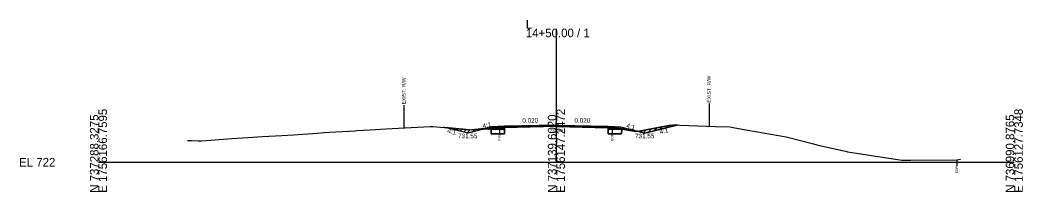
# Model space of a CAD drawing. Extents: x -26 to 4303, y -10 to 9577.
# Drawn here: x -25.7 to 302.8, y 4490.3 to 4546.4 of the extents above; entities that cross this region are included whole.
import ezdxf

# ---------------------------------------------------------------- set-up
doc = ezdxf.new("R2010")
doc.units = 0
for name, color, linetype in [('Default', 7, 'Continuous'), ('Exist CMT Pavement', 7, 'Continuous'), ('Old_Level_2', 7, 'Continuous'), ('Pattern 1', 7, 'Continuous'), ('Prop CMT Conc Surface', 7, 'Continuous'), ('Prop CMT Concrete Structures', 7, 'Continuous'), ('Prop CMT Pvmt Course 1', 7, 'Continuous'), ('Prop CMT Pvmt Course 1 CG', 7, 'Continuous'), ('Prop CMT Pvmt Course 2', 7, 'Continuous'), ('Prop CMT Pvmt Course 2 Wedge', 7, 'Continuous'), ('Prop CMT Pvmt Course 3', 7, 'Continuous'), ('Prop CMT Pvmt Surface', 7, 'Continuous'), ('Prop CMT Pvmt Surface Shoulder', 7, 'Continuous'), ('Prop CMT Pvmt Wedge Surface 1', 7, 'Continuous'), ('Prop CMT Pvmt Wedge Surface 2', 7, 'Continuous'), ('Prop CMT Pvmt Wedge Surface 3', 7, 'Continuous'), ('Prop CMT Shld Paved Course 1', 7, 'Continuous'), ('Prop CMT Shld Paved Course 2', 7, 'Continuous'), ('Prop CMT Shld Paved Course 3', 7, 'Continuous'), ('Prop CMT Slope Grass', 7, 'Continuous'), ('Prop CMT Subgrade Earthwork', 7, 'Continuous'), ('Prop Road Sect_ Recs - UC Shallow (Outline)', 7, 'Continuous'), ('Prop Shade Light', 7, 'Continuous'), ('Prop XS DDE Elevations', 7, 'Continuous'), ('Prop XS Ditch Standard Text', 7, 'Continuous'), ('Prop XS Hydro Elevations', 7, 'Continuous'), ('Prop XS SE Text', 7, 'Continuous'), ('Prop XS Side Slope Text', 7, 'Continuous'), ('Prop XS Wedging', 7, 'Continuous')]:
    doc.layers.add(name, color=color, linetype=linetype)

msp = doc.modelspace()

# ---------------------------------------------------------------- linework, layer by layer
at = {"layer": 'Exist CMT Pavement'}
for points in [[(150, 4512.09), (133, 4511.75)], [(150, 4512.09), (167, 4511.75)]]:
    msp.add_lwpolyline(points, dxfattribs=at)
at = {"layer": 'Old_Level_2'}
for p, q in [((150, 4500), (150, 4543.65)), ((150, 4500), (150, 4543.65)), ((0, 4500), (150, 4500)), ((0, 4500), (150, 4500)), ((150, 4500), (300, 4500)), ((150, 4500), (300, 4500))]:
    msp.add_line(p, q, dxfattribs=at)
at = {"layer": 'Pattern 1'}
for p, q in [((113.94, 4511.25), (114.08, 4511.39)), ((115.07, 4510.97), (115.37, 4511.27)), ((116.2, 4510.69), (116.67, 4511.15)), ((117.34, 4510.41), (117.96, 4511.03)), ((118.47, 4510.12), (119.26, 4510.91)), ((119.6, 4509.84), (120.55, 4510.79)), ((124.32, 4510.32), (124.85, 4510.85)), ((126.09, 4510.68), (126.41, 4511)), ((127.53, 4510.71), (127.97, 4511.14)), ((128.98, 4510.73), (129.53, 4511.29)), ((130.42, 4510.76), (131.09, 4511.44)), ((131.86, 4510.79), (132.64, 4511.57)), ((167, 4510.82), (167.64, 4511.46)), ((168.39, 4510.79), (169.01, 4511.41)), ((169.77, 4510.76), (170.27, 4511.25)), ((171.16, 4510.73), (171.46, 4511.04)), ((172.55, 4510.7), (172.66, 4510.82)), ((180.03, 4509.75), (181.2, 4510.92)), ((181.92, 4510.22), (182.97, 4511.27)), ((183.8, 4510.69), (184.7, 4511.59)), ((185.69, 4511.16), (186.42, 4511.9)), ((187.57, 4511.63), (188.15, 4512.21)), ((189.46, 4512.1), (189.55, 4512.2)), ((120.73, 4509.56), (121.85, 4510.67)), ((122.43, 4509.85), (123.29, 4510.7)), ((176.22, 4510.18), (176.23, 4510.19)), ((177.35, 4509.9), (177.66, 4510.21)), ((178.49, 4509.62), (179.43, 4510.56))]:
    msp.add_line(p, q, dxfattribs=at)
for points in [[(133, 4511.58), (133, 4510.81), (125.72, 4510.67), (121, 4509.49), (112.99, 4511.49), (114.68, 4511.34), (119.38, 4510.9), (122.44, 4510.62), (125.81, 4510.94), (130.22, 4511.35), (131.85, 4511.51), (132.49, 4511.56)], [(167, 4511.48), (168.14, 4511.44), (168.53, 4511.43), (169.02, 4511.41), (169.41, 4511.41), (173.37, 4510.69), (167, 4510.81)], [(176.08, 4510.22), (176.97, 4510.07), (177.94, 4510.26), (180.65, 4510.81), (183.06, 4511.29), (185.56, 4511.75), (188.34, 4512.24), (189.79, 4512.19), (179, 4509.49)]]:
    msp.add_lwpolyline(points, close=True, dxfattribs=at)
at = {"layer": 'Prop CMT Conc Surface'}
for points in [[(133, 4511.29), (133, 4511.29), (133, 4511.5), (133, 4511.5)], [(133, 4511.5), (133, 4511.29)], [(167, 4511.29), (167, 4511.29), (167, 4511.5), (167, 4511.5)], [(167, 4511.5), (167, 4511.29)]]:
    msp.add_lwpolyline(points, dxfattribs=at)
at = {"layer": 'Prop CMT Concrete Structures'}
for points in [[(150, 4511.97), (133, 4511.63)], [(133, 4511.5), (133, 4511.75)], [(133, 4511.63), (133, 4511.5), (133, 4511.5)], [(150, 4511.97), (167, 4511.63)], [(167, 4511.5), (167, 4511.75)], [(167, 4511.63), (167, 4511.5), (167, 4511.5)]]:
    msp.add_lwpolyline(points, dxfattribs=at)
at = {"layer": 'Prop CMT Pvmt Course 1'}
for points in [[(133, 4511.29), (133, 4511.29), (133, 4510.96), (133, 4510.96)], [(133, 4510.96), (133, 4511.29)], [(167, 4511.29), (167, 4511.29), (167, 4510.96), (167, 4510.96)], [(167, 4510.96), (167, 4511.29)]]:
    msp.add_lwpolyline(points, dxfattribs=at)
at = {"layer": 'Prop CMT Pvmt Course 2'}
for points in [[(133, 4511.75), (131, 4511.71), (130.74, 4511.45)], [(130.74, 4511.45), (133, 4511.5)], [(133, 4511.5), (133, 4511.75)], [(167, 4511.75), (169, 4511.71), (169.26, 4511.45)], [(167, 4511.5), (167, 4511.75)], [(169.26, 4511.45), (167, 4511.5)]]:
    msp.add_lwpolyline(points, dxfattribs=at)
at = {"layer": 'Prop CMT Pvmt Course 2 Wedge'}
for points in [[(131, 4511.71), (129, 4511.55), (121, 4509.55), (113.89, 4511.33)], [(169, 4511.71), (171, 4511.55), (179, 4509.55), (189.46, 4512.16)]]:
    msp.add_lwpolyline(points, dxfattribs=at)
at = {"layer": 'Prop CMT Pvmt Course 3'}
for points in [[(133, 4511.5), (130.74, 4511.45), (130.4, 4511.11)], [(130.53, 4511.24), (133, 4511.29)], [(133, 4511.29), (133, 4511.5)], [(167, 4511.5), (169.26, 4511.45), (169.47, 4511.24)], [(167, 4511.29), (167, 4511.5)], [(169.47, 4511.24), (167, 4511.29)]]:
    msp.add_lwpolyline(points, dxfattribs=at)
at = {"layer": 'Prop CMT Pvmt Surface'}
for points in [[(150, 4511.84), (133, 4511.5)], [(133, 4511.5), (133, 4511.75)], [(150, 4511.84), (167, 4511.5)], [(167, 4511.5), (167, 4511.75)]]:
    msp.add_lwpolyline(points, dxfattribs=at)
at = {"layer": 'Prop CMT Pvmt Surface Shoulder'}
for points in [[(133, 4511.62), (133.48, 4511.64), (133.73, 4511.64), (135.6, 4511.68), (135.73, 4511.69), (138.22, 4511.73), (138.25, 4511.73), (138.45, 4511.73), (140.77, 4511.77), (141.12, 4511.78), (143.3, 4511.79), (143.91, 4511.82), (145.37, 4511.86), (145.94, 4511.87), (147.19, 4511.89), (148.34, 4511.91), (149.83, 4511.89), (150, 4511.89)], [(150, 4511.89), (150.86, 4511.88), (151.24, 4511.88), (151.92, 4511.86), (153.46, 4511.85), (153.84, 4511.84), (155.31, 4511.81), (155.91, 4511.78), (156.01, 4511.77), (156.11, 4511.77), (157.67, 4511.74), (158.42, 4511.72), (158.54, 4511.72), (160.94, 4511.66), (161.44, 4511.64), (163.47, 4511.57), (164.34, 4511.54), (165.99, 4511.48), (166.65, 4511.46), (167, 4511.45)]]:
    msp.add_lwpolyline(points, dxfattribs=at)
at = {"layer": 'Prop CMT Pvmt Wedge Surface 1'}
for p, q in [((129.69, 4510.77), (125.54, 4510.68)), ((133, 4510.83), (129.69, 4510.77)), ((167, 4510.83), (170.46, 4510.76)), ((170.46, 4510.76), (174.47, 4510.68))]:
    msp.add_line(p, q, dxfattribs=at)
for points in [[(133, 4510.83), (133, 4511.62)], [(133, 4510.96), (133, 4510.96)], [(167, 4510.83), (167, 4511.45)], [(167, 4510.96), (167, 4510.96)]]:
    msp.add_lwpolyline(points, dxfattribs=at)
at = {"layer": 'Prop CMT Pvmt Wedge Surface 2'}
for points in [[(133, 4511.63), (133.34, 4511.63)], [(133.34, 4511.63), (133, 4511.62)], [(133, 4511.62), (133, 4511.63)], [(134.11, 4511.65), (133.73, 4511.64), (133.65, 4511.64)], [(133.65, 4511.64), (133.73, 4511.64)], [(133.73, 4511.64), (134.11, 4511.65)], [(150, 4511.89), (149.83, 4511.89), (148.34, 4511.91), (147.19, 4511.89), (145.94, 4511.87), (145.37, 4511.86), (143.91, 4511.82), (143.3, 4511.79), (141.12, 4511.78), (140.77, 4511.77), (138.42, 4511.73)], [(138.42, 4511.73), (138.45, 4511.73)], [(138.45, 4511.73), (140.77, 4511.78), (141.12, 4511.79), (143.3, 4511.83), (143.91, 4511.84), (145.37, 4511.87), (145.94, 4511.88), (147.19, 4511.91), (148.34, 4511.93), (149.83, 4511.96), (150, 4511.97)], [(150, 4511.97), (150, 4511.89)], [(150, 4511.97), (150.86, 4511.95), (151.24, 4511.94), (151.92, 4511.93), (153.46, 4511.9), (153.84, 4511.89), (155.31, 4511.86), (155.91, 4511.85), (156.01, 4511.84), (156.11, 4511.84), (157.67, 4511.81), (158.42, 4511.8), (158.54, 4511.79), (160.94, 4511.75), (161.44, 4511.74), (163.47, 4511.7), (164.34, 4511.68), (165.99, 4511.65), (166.65, 4511.63), (167, 4511.63)], [(167, 4511.5), (166.65, 4511.51), (165.99, 4511.52), (164.34, 4511.55), (163.47, 4511.57), (163.35, 4511.57), (161.44, 4511.64), (160.94, 4511.66), (158.54, 4511.72), (158.42, 4511.72), (157.67, 4511.74), (156.11, 4511.77), (156.01, 4511.77), (155.91, 4511.78), (155.31, 4511.81), (153.84, 4511.84), (153.46, 4511.85), (151.92, 4511.86), (151.24, 4511.88), (150.86, 4511.88), (150, 4511.89)], [(167, 4511.63), (167, 4511.5)]]:
    msp.add_lwpolyline(points, dxfattribs=at)
at = {"layer": 'Prop CMT Pvmt Wedge Surface 3'}
for points in [[(167, 4511.45), (166.65, 4511.46), (165.99, 4511.48), (164.34, 4511.54), (163.47, 4511.57), (163.35, 4511.57)], [(163.35, 4511.57), (163.47, 4511.57)], [(163.47, 4511.57), (164.34, 4511.55), (165.99, 4511.52), (166.65, 4511.51), (167, 4511.5)], [(167, 4511.5), (167, 4511.45)]]:
    msp.add_lwpolyline(points, dxfattribs=at)
at = {"layer": 'Prop CMT Shld Paved Course 1'}
for points in [[(133, 4511.29), (133, 4511.75)], [(150, 4511.63), (133, 4511.29)], [(150, 4511.63), (167, 4511.29)], [(167, 4511.29), (167, 4511.75)]]:
    msp.add_lwpolyline(points, dxfattribs=at)
at = {"layer": 'Prop CMT Shld Paved Course 2'}
for points in [[(133, 4511.75), (131, 4511.71)], [(167, 4511.75), (169, 4511.71)]]:
    msp.add_lwpolyline(points, dxfattribs=at)
at = {"layer": 'Prop CMT Shld Paved Course 3'}
for points in [[(150, 4512.09), (133, 4511.75)], [(133, 4511.63), (150, 4511.97)], [(133, 4511.75), (133, 4511.5), (133, 4511.5), (133, 4511.63)], [(150, 4511.84), (150, 4512.09)], [(150, 4512.09), (167, 4511.75)], [(150, 4511.97), (150, 4511.84), (150, 4511.84)], [(167, 4511.63), (150, 4511.97)], [(167, 4511.75), (167, 4511.5), (167, 4511.5), (167, 4511.63)]]:
    msp.add_lwpolyline(points, dxfattribs=at)
at = {"layer": 'Prop CMT Slope Grass'}
msp.add_lwpolyline([(29.12, 4507.12), (30.48, 4507.11), (32.7, 4506.95), (33.6, 4507.04), (36.84, 4507.21), (43.69, 4507.8), (48.94, 4508.03), (53.77, 4508.36), (60.06, 4508.75), (63.86, 4508.98), (71.67, 4509.51), (73.95, 4509.67), (75.69, 4509.79), (84.03, 4510.29), (84.61, 4510.32), (89.01, 4510.59), (94.12, 4510.87), (108.61, 4511.68), (109.48, 4511.73), (114.5, 4511.27), (120.24, 4510.74), (121.54, 4510.62), (122.15, 4510.68), (131.47, 4511.56), (131.95, 4511.58), (132.43, 4511.59), (133.03, 4511.62), (133.48, 4511.64), (135.04, 4511.67), (135.73, 4511.69), (138.45, 4511.73), (140.77, 4511.77), (141.12, 4511.78), (143.3, 4511.79), (143.64, 4511.8), (145.37, 4511.86), (145.94, 4511.87), (147.19, 4511.89), (148.34, 4511.91), (150, 4511.89), (150.86, 4511.88), (151.24, 4511.88), (151.92, 4511.86), (153.46, 4511.85), (153.84, 4511.84), (155.31, 4511.81), (156.11, 4511.77), (157.67, 4511.74), (158.54, 4511.72), (160.94, 4511.66), (161.44, 4511.64), (163.47, 4511.57), (164.34, 4511.54), (165.99, 4511.48), (166.65, 4511.46), (167.31, 4511.44), (167.89, 4511.42), (168.51, 4511.41), (172.76, 4510.63), (176.08, 4510.06), (182.76, 4511.4), (187.44, 4512.24), (202.13, 4511.7), (206.94, 4511.53), (207.39, 4511.47), (208.45, 4511.28), (212.68, 4510.53), (225.25, 4508.26), (234.21, 4505.96), (235.34, 4505.68), (236.2, 4505.5), (242.77, 4504.03), (245.12, 4503.51), (245.42, 4503.44), (249.7, 4502.78), (263.13, 4500.66), (266.12, 4500.68), (281.18, 4500.81), (282.41, 4501.01)], dxfattribs=at)
at = {"layer": 'Prop CMT Subgrade Earthwork'}
for points in [[(133, 4511.17), (130.53, 4511.12), (130.03, 4511.11), (129.69, 4510.77)], [(129.69, 4510.89), (133, 4510.96)], [(133, 4510.96), (133, 4511.29)], [(167, 4511.29), (169.47, 4511.24), (169.97, 4511.23), (170.31, 4510.89)], [(167, 4510.96), (167, 4511.29)], [(170.31, 4510.89), (167, 4510.96)]]:
    msp.add_lwpolyline(points, dxfattribs=at)
at = {"layer": 'Prop Road Sect_ Recs - UC Shallow (Outline)'}
for points in [[(128.61, 4510.73), (133, 4510.81), (133, 4509.32), (128.64, 4509.23)], [(167, 4510.81), (171.39, 4510.73), (171.36, 4509.23), (167, 4509.32)]]:
    msp.add_lwpolyline(points, close=True, dxfattribs=at)
at = {"layer": 'Prop Shade Light'}
for p, q in [((133, 4510.81), (129.61, 4510.75)), ((133, 4509.32), (133, 4510.81)), ((170.31, 4510.75), (167, 4510.81)), ((167, 4510.81), (167, 4509.32)), ((129.61, 4510.75), (128.61, 4510.73)), ((128.61, 4510.73), (128.64, 4509.23)), ((128.64, 4509.23), (133, 4509.32)), ((167, 4509.32), (171.36, 4509.23)), ((171.39, 4510.73), (170.31, 4510.75)), ((171.36, 4509.23), (171.39, 4510.73))]:
    msp.add_line(p, q, dxfattribs=at)
at = {"layer": 'Prop XS DDE Elevations'}
for points in [[(121, 4509.55), (113.89, 4511.33), (114.5, 4511.27), (120.24, 4510.74), (121.54, 4510.62), (122.15, 4510.68), (127.56, 4511.19), (125.54, 4510.68)], [(129.69, 4510.77), (125.54, 4510.68), (127.56, 4511.19), (131.47, 4511.56), (131.95, 4511.58), (132.43, 4511.59), (133, 4511.62), (133, 4510.83)], [(135.6, 4511.68), (135.73, 4511.69), (135.04, 4511.67), (133.48, 4511.64), (133.73, 4511.64)], [(138.25, 4511.73), (138.45, 4511.73), (138.22, 4511.73)], [(143.3, 4511.79), (143.91, 4511.82), (145.37, 4511.86), (143.64, 4511.8)], [(149.83, 4511.89), (150, 4511.89), (148.34, 4511.91)], [(155.31, 4511.81), (155.91, 4511.78), (156.01, 4511.77), (156.11, 4511.77)], [(167, 4510.83), (167, 4511.45), (167.31, 4511.44), (167.89, 4511.42), (168.51, 4511.41), (172.24, 4510.73), (170.46, 4510.76)], [(176.56, 4510.16), (182.76, 4511.4), (187.44, 4512.24), (189.46, 4512.16), (179, 4509.55)], [(172.24, 4510.73), (174.47, 4510.68), (176.56, 4510.16), (176.08, 4510.06), (172.76, 4510.63)]]:
    msp.add_lwpolyline(points, close=True, dxfattribs=at)
at = {"layer": 'Prop XS Ditch Standard Text'}
for p, q in [((100, 4518.6), (100, 4511.2)), ((200, 4519.18), (200, 4511.78)), ((131.4, 4511.55), (131.4, 4509.5)), ((168.26, 4511.41), (168.26, 4509.36)), ((281.18, 4500.81), (281.18, 4498.76))]:
    msp.add_line(p, q, dxfattribs=at)
at = {"layer": 'Prop XS Wedging'}
for p, q in [((143.3, 4511.83), (141.12, 4511.79)), ((143.91, 4511.84), (143.3, 4511.83)), ((145.37, 4511.87), (143.91, 4511.84)), ((148.34, 4511.93), (147.19, 4511.91)), ((147.19, 4511.89), (148.34, 4511.91)), ((149.83, 4511.96), (148.34, 4511.93)), ((150, 4511.97), (149.83, 4511.96)), ((150.86, 4511.95), (150, 4511.97)), ((150, 4511.89), (150.86, 4511.88)), ((151.24, 4511.94), (150.86, 4511.95)), ((150.86, 4511.88), (151.24, 4511.88)), ((153.84, 4511.89), (153.46, 4511.9)), ((155.31, 4511.86), (153.84, 4511.89)), ((153.84, 4511.84), (155.31, 4511.81)), ((156.11, 4511.84), (156.01, 4511.84)), ((156.11, 4511.77), (157.67, 4511.74)), ((157.67, 4511.74), (158.42, 4511.72)), ((158.54, 4511.79), (158.42, 4511.8)), ((158.42, 4511.72), (158.54, 4511.72)), ((160.94, 4511.75), (158.54, 4511.79)), ((158.54, 4511.72), (160.94, 4511.66)), ((161.44, 4511.74), (160.94, 4511.75)), ((160.94, 4511.66), (161.44, 4511.64)), ((163.47, 4511.57), (164.34, 4511.55)), ((164.34, 4511.55), (163.47, 4511.57)), ((164.34, 4511.55), (165.99, 4511.52)), ((166.65, 4511.63), (165.99, 4511.65)), ((167, 4511.63), (166.65, 4511.63)), ((166.65, 4511.46), (167, 4511.45)), ((167, 4511.5), (167, 4511.63)), ((167, 4511.45), (167, 4511.5))]:
    msp.add_line(p, q, dxfattribs=at)
for points in [[(141.12, 4511.79), (140.77, 4511.78), (138.45, 4511.73)], [(138.45, 4511.73), (140.77, 4511.77), (141.12, 4511.78)], [(141.12, 4511.78), (143.3, 4511.79), (143.91, 4511.82), (145.37, 4511.86)], [(147.19, 4511.91), (145.94, 4511.88), (145.37, 4511.87)], [(145.37, 4511.86), (145.94, 4511.87), (147.19, 4511.89)], [(148.34, 4511.91), (149.83, 4511.89), (150, 4511.89)], [(153.46, 4511.9), (151.92, 4511.93), (151.24, 4511.94)], [(151.24, 4511.88), (151.92, 4511.86), (153.46, 4511.85), (153.84, 4511.84)], [(156.01, 4511.84), (155.91, 4511.85), (155.31, 4511.86)], [(155.31, 4511.81), (156.01, 4511.78), (156.11, 4511.77)], [(158.42, 4511.8), (157.67, 4511.81), (156.11, 4511.84)], [(165.99, 4511.65), (164.34, 4511.68), (163.47, 4511.7), (161.44, 4511.74)], [(161.44, 4511.64), (163.35, 4511.57), (163.47, 4511.57)], [(163.47, 4511.57), (164.34, 4511.54), (165.99, 4511.48), (166.65, 4511.46)], [(165.99, 4511.52), (165.99, 4511.52), (164.34, 4511.55)]]:
    msp.add_lwpolyline(points, dxfattribs=at)

# ---------------------------------------------------------------- texts
at = {"layer": 'Default'}
msp.add_text('-', height=0.0001, dxfattribs=at).set_placement((0, 4500))
at = {"layer": 'Old_Level_2'}
for s, p in [('14+50.00 / 1', (140, 4540.85)), ('14+50.00 / 1', (140, 4540.85)), ('L', (140, 4543.65)), ('L', (140, 4543.65)), ('EL 722', (-26, 4498.6)), ('EL 722', (-26, 4498.6))]:
    msp.add_text(s, height=2.8, dxfattribs=at).set_placement(p)
for s, p in [('E 1756166.7595', (2.8, 4490)), ('E 1756166.7595', (2.8, 4490)), ('N 737288.3275', (0, 4490)), ('N 737288.3275', (0, 4490)), ('N 737139.6020', (150, 4490)), ('N 737139.6020', (150, 4490)), ('E 1756147.2472', (152.8, 4490)), ('E 1756147.2472', (152.8, 4490)), ('N 736990.8765', (300, 4490)), ('N 736990.8765', (300, 4490)), ('E 1756127.7348', (302.8, 4490)), ('E 1756127.7348', (302.8, 4490))]:
    msp.add_text(s, height=2.8, rotation=90, dxfattribs=at).set_placement(p)
at = {"layer": 'Prop CMT Pvmt Course 1 CG'}
msp.add_text('733.89', height=1, dxfattribs=at).set_placement((147.87, 4509.89))
at = {"layer": 'Prop XS Ditch Standard Text'}
for s, height, p in [('EXIST. R/W', 1.181, (100.59, 4518.91)), ('EXIST. R/W', 1.181, (200.59, 4519.49)), ('EOP', 0.787, (131.79, 4507.1)), ('EOP', 0.787, (168.65, 4506.96)), ('EOP', 0.787, (281.57, 4496.36))]:
    msp.add_text(s, height=height, rotation=90, dxfattribs=at).set_placement(p)
at = {"layer": 'Prop XS Hydro Elevations'}
for p in [(117.78, 4507.84), (175.75, 4507.82)]:
    msp.add_text('731.55', height=1.5, dxfattribs=at).set_placement(p)
at = {"layer": 'Prop XS SE Text'}
for rotation, p in [(1.1458, (138.86, 4512.87)), (358.8542, (155.9, 4512.97))]:
    msp.add_text('0.020', height=1.5, rotation=rotation, dxfattribs=at).set_placement(p)
at = {"layer": 'Prop XS Side Slope Text'}
for rotation, p in [(345.9638, (114.17, 4509.61)), (14.0362, (126.01, 4511.06)), (345.9638, (172.79, 4511.3)), (14.0362, (184.03, 4509.12))]:
    msp.add_text('4:1', height=1.5, rotation=rotation, dxfattribs=at).set_placement(p)

doc.saveas('drawing.dxf')
